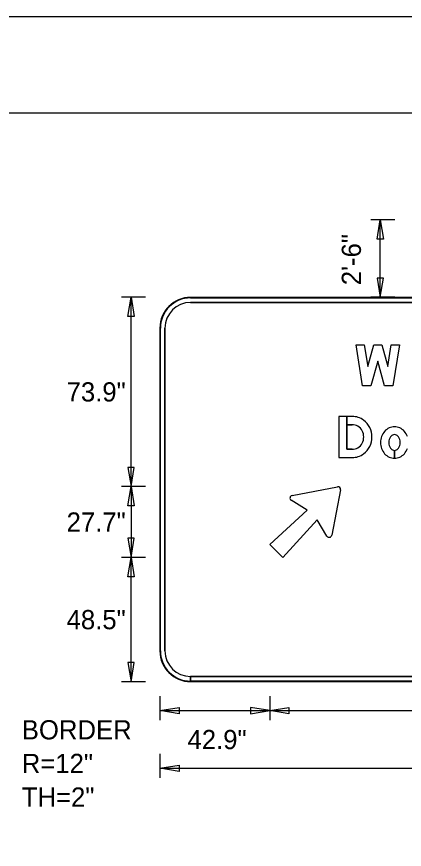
# Model space of a CAD drawing. Extents: x 1806251 to 1809821, y 414895 to 422886.
# Drawn here: x 1809675.716 to 1809677.229, y 414910.318 to 414913.568 of the extents above; entities that cross this region are included whole.
import ezdxf

# ---------------------------------------------------------------- set-up
doc = ezdxf.new("R2010")
doc.units = 0
for name, color, linetype in [('GSBWFILL', 7, 'Continuous'), ('GSCOLORFILL', 7, 'Continuous'), ('GSDIMS', 7, 'Continuous'), ('GSOUTLINE', 7, 'Continuous'), ('GSSHT', 7, 'Continuous')]:
    doc.layers.add(name, color=color, linetype=linetype)

msp = doc.modelspace()

# ---------------------------------------------------------------- linework, layer by layer
at = {"layer": 'GSBWFILL'}
for p, q in [((1809678.795, 414912.4725), (1809676.395, 414912.4725)), ((1809676.395, 414912.4525), (1809678.795, 414912.4525)), ((1809676.275, 414912.3525), (1809676.275, 414911.0925)), ((1809676.295, 414911.0925), (1809676.295, 414912.3525)), ((1809677.0256, 414911.8795), (1809677.0051, 414911.8795)), ((1809677.1909, 414911.8751), (1809677.1909, 414911.8443)), ((1809677.191, 414911.8443), (1809677.191, 414911.8751)), ((1809676.395, 414910.9725), (1809676.395, 414910.9925)), ((1809678.795, 414910.9925), (1809676.3952, 414910.9925)), ((1809676.3952, 414910.9925), (1809676.3952, 414910.9725)), ((1809676.3952, 414910.9725), (1809678.795, 414910.9725))]:
    msp.add_line(p, q, dxfattribs=at)
msp.add_lwpolyline([(1809677.1255, 414912.2235), (1809677.0991, 414912.1275), (1809677.0661, 414912.1275), (1809677.0407, 414912.2875), (1809677.0731, 414912.2875), (1809677.0865, 414912.2027), (1809677.1099, 414912.2875), (1809677.141, 414912.2875), (1809677.1644, 414912.2027), (1809677.1778, 414912.2875), (1809677.2103, 414912.2875), (1809677.1848, 414912.1275), (1809677.1519, 414912.1275)], close=True, dxfattribs=at)
for points in [[(1809677.0051, 414911.8795), (1809677.0051, 414912.0075), (1809676.9733, 414912.0075), (1809676.9733, 414911.8475), (1809677.0256, 414911.8475)], [(1809677.0256, 414912.0075), (1809677.0051, 414912.0075), (1809677.0051, 414911.9755), (1809677.0256, 414911.9755)], [(1809676.791, 414911.6987), (1809676.9685, 414911.7332)], [(1809676.9802, 414911.7214), (1809676.9458, 414911.5439)], [(1809676.9274, 414911.5406), (1809676.8888, 414911.6037), (1809676.755, 414911.4576), (1809676.7046, 414911.5079), (1809676.8507, 414911.6417), (1809676.7876, 414911.6804)]]:
    msp.add_lwpolyline(points, dxfattribs=at)
for centre, radius, start, end in [((1809676.395, 414912.3525), 0.12, 90, 180), ((1809676.395, 414912.3525), 0.1, 90, 180), ((1809676.9704, 414911.7234), 0.01, 349.0223, 100.9777), ((1809676.7929, 414911.6889), 0.01, 100.9777, 238.5155), ((1809676.936, 414911.5458), 0.01, 211.4845, 349.0223), ((1809676.395, 414911.0925), 0.12, 180, 270), ((1809676.395, 414911.0925), 0.1, 180, 270)]:
    msp.add_arc(centre, radius, start, end, dxfattribs=at)
for centre, major_axis, ratio, start_param, end_param in [((1809677.0277, 414911.9375), (0, 0.07), 0.992009, 5.621793, 6.313477), ((1809677.0263, 414911.9322), (0, 0.0433), 0.992009, 5.75224, 6.301036), ((1809677.0234, 414911.9287), (0, 0.0478), 0.992009, 4.686283, 5.735161), ((1809677.0239, 414911.9283), (0, 0.0797), 0.992009, 4.702399, 5.655315), ((1809677.194, 414911.9128), (0, 0.0554), 0.999994, 0.438571, 0.847388), ((1809677.1909, 414911.9193), (0, 0.0482), 0.999994, 0, 0.438571), ((1809677.1909, 414911.9193), (0, 0.0482), 0.999994, 5.844614, 6.283185), ((1809677.1879, 414911.9128), (0, 0.0554), 0.999994, 5.435798, 5.844614), ((1809677.1987, 414911.9086), (0, 0.0617), 0.999994, 0.847388, 1.220117), ((1809677.1949, 414911.9133), (0, 0.0244), 0.999994, 0.517724, 0.942), ((1809677.1909, 414911.9202), (0, 0.0165), 0.999994, 0, 0.517724), ((1809677.1909, 414911.9202), (0, 0.0165), 0.999994, 5.765461, 6.283185), ((1809677.187, 414911.9133), (0, 0.0244), 0.999994, 5.341185, 5.765461), ((1809677.1832, 414911.9086), (0, 0.0617), 0.999994, 5.063069, 5.435798), ((1809677.0234, 414911.9263), (0, 0.0478), 0.992009, 3.689617, 4.738495), ((1809677.0239, 414911.9267), (0, 0.0797), 0.992009, 3.769463, 4.722379), ((1809677.2062, 414911.9059), (0, 0.0696), 0.999994, 1.220117, 1.570796), ((1809677.2062, 414911.9059), (0, 0.0696), 0.999994, 1.570796, 1.921476), ((1809677.2108, 414911.9059), (0, 0.0422), 0.999994, 1.278197, 1.570796), ((1809677.2108, 414911.9059), (0, 0.0422), 0.999994, 1.570796, 1.863396), ((1809677.201, 414911.9088), (0, 0.032), 0.999994, 0.942, 1.278197), ((1809677.1809, 414911.9088), (0, 0.032), 0.999994, 5.004989, 5.341185), ((1809677.1711, 414911.9059), (0, 0.0422), 0.999994, 4.712389, 5.004989), ((1809677.1711, 414911.9059), (0, 0.0422), 0.999994, 4.419789, 4.712389), ((1809677.0263, 414911.9228), (0, 0.0433), 0.992009, 3.123742, 3.672538), ((1809677.1987, 414911.9032), (0, 0.0617), 0.999994, 1.921476, 2.294205), ((1809677.201, 414911.903), (0, 0.032), 0.999994, 1.863396, 2.199593), ((1809677.1949, 414911.8985), (0, 0.0244), 0.999994, 2.199593, 2.623869), ((1809677.1909, 414911.8916), (0, 0.0165), 0.999994, 2.623869, 3.141593), ((1809677.1909, 414911.8916), (0, 0.0165), 0.999994, 3.142077, 3.659317), ((1809677.187, 414911.8985), (0, 0.0244), 0.999994, 3.659317, 4.083593), ((1809677.1809, 414911.903), (0, 0.032), 0.999994, 4.083593, 4.419789), ((1809677.1832, 414911.9032), (0, 0.0617), 0.999994, 3.98898, 4.361709), ((1809677.0277, 414911.9175), (0, 0.07), 0.992009, 3.111301, 3.802985), ((1809677.194, 414911.899), (0, 0.0554), 0.999994, 2.294205, 2.703022), ((1809677.1909, 414911.8925), (0, 0.0482), 0.999994, 2.703022, 3.141593), ((1809677.1909, 414911.8925), (0, 0.0482), 0.999994, 3.141759, 3.580164), ((1809677.1879, 414911.899), (0, 0.0554), 0.999994, 3.580164, 3.98898)]:
    msp.add_ellipse(centre, major_axis=major_axis, ratio=ratio, start_param=start_param, end_param=end_param, dxfattribs=at)
at = {"layer": 'GSCOLORFILL'}
for p, q in [((1809678.795, 414912.4725), (1809676.395, 414912.4725)), ((1809678.795, 414912.4725), (1809676.395, 414912.4725)), ((1809678.795, 414912.4725), (1809676.395, 414912.4725)), ((1809676.395, 414912.4705), (1809678.795, 414912.4705)), ((1809676.395, 414912.4525), (1809678.795, 414912.4525)), ((1809676.275, 414912.3525), (1809676.275, 414911.0925)), ((1809676.275, 414912.3525), (1809676.275, 414911.0925)), ((1809676.275, 414912.3525), (1809676.275, 414911.0925)), ((1809676.277, 414911.0925), (1809676.277, 414912.3525)), ((1809676.295, 414911.0925), (1809676.295, 414912.3525)), ((1809677.0256, 414911.8795), (1809677.0051, 414911.8795)), ((1809677.1909, 414911.8751), (1809677.1909, 414911.8443)), ((1809677.191, 414911.8443), (1809677.191, 414911.8751)), ((1809676.395, 414910.9725), (1809676.395, 414910.9925)), ((1809678.795, 414910.9925), (1809676.3952, 414910.9925)), ((1809676.3952, 414910.9925), (1809676.3952, 414910.9725)), ((1809676.395, 414910.9725), (1809676.395, 414910.9745)), ((1809678.795, 414910.9745), (1809676.395, 414910.9745)), ((1809676.395, 414910.9745), (1809676.395, 414910.9725)), ((1809676.395, 414910.9725), (1809678.795, 414910.9725)), ((1809676.395, 414910.9725), (1809678.795, 414910.9725)), ((1809676.3952, 414910.9725), (1809678.795, 414910.9725))]:
    msp.add_line(p, q, dxfattribs=at)
msp.add_lwpolyline([(1809677.1255, 414912.2235), (1809677.0991, 414912.1275), (1809677.0661, 414912.1275), (1809677.0407, 414912.2875), (1809677.0731, 414912.2875), (1809677.0865, 414912.2027), (1809677.1099, 414912.2875), (1809677.141, 414912.2875), (1809677.1644, 414912.2027), (1809677.1778, 414912.2875), (1809677.2103, 414912.2875), (1809677.1848, 414912.1275), (1809677.1519, 414912.1275)], close=True, dxfattribs=at)
for points in [[(1809677.0051, 414911.8795), (1809677.0051, 414912.0075), (1809676.9733, 414912.0075), (1809676.9733, 414911.8475), (1809677.0256, 414911.8475)], [(1809677.0256, 414912.0075), (1809677.0051, 414912.0075), (1809677.0051, 414911.9755), (1809677.0256, 414911.9755)], [(1809676.791, 414911.6987), (1809676.9685, 414911.7332)], [(1809676.9802, 414911.7214), (1809676.9458, 414911.5439)], [(1809676.9274, 414911.5406), (1809676.8888, 414911.6037), (1809676.755, 414911.4576), (1809676.7046, 414911.5079), (1809676.8507, 414911.6417), (1809676.7876, 414911.6804)]]:
    msp.add_lwpolyline(points, dxfattribs=at)
for centre, radius, start, end in [((1809676.395, 414912.3525), 0.12, 90, 180), ((1809676.395, 414912.3525), 0.12, 90, 180), ((1809676.395, 414912.3525), 0.12, 90, 180), ((1809676.395, 414912.3525), 0.118, 90, 180), ((1809676.395, 414912.3525), 0.1, 90, 180), ((1809676.9704, 414911.7234), 0.01, 349.0223, 100.9777), ((1809676.7929, 414911.6889), 0.01, 100.9777, 238.5155), ((1809676.936, 414911.5458), 0.01, 211.4845, 349.0223), ((1809676.395, 414911.0925), 0.12, 180, 270), ((1809676.395, 414911.0925), 0.12, 180, 270), ((1809676.395, 414911.0925), 0.12, 180, 270), ((1809676.395, 414911.0925), 0.118, 180, 270), ((1809676.395, 414911.0925), 0.1, 180, 270)]:
    msp.add_arc(centre, radius, start, end, dxfattribs=at)
for centre, major_axis, ratio, start_param, end_param in [((1809677.0277, 414911.9375), (0, 0.07), 0.992009, 5.621793, 6.313477), ((1809677.0263, 414911.9322), (0, 0.0433), 0.992009, 5.75224, 6.301036), ((1809677.0234, 414911.9287), (0, 0.0478), 0.992009, 4.686283, 5.735161), ((1809677.0239, 414911.9283), (0, 0.0797), 0.992009, 4.702399, 5.655315), ((1809677.194, 414911.9128), (0, 0.0554), 0.999994, 0.438571, 0.847388), ((1809677.1909, 414911.9193), (0, 0.0482), 0.999994, 0, 0.438571), ((1809677.1909, 414911.9193), (0, 0.0482), 0.999994, 5.844614, 6.283185), ((1809677.1879, 414911.9128), (0, 0.0554), 0.999994, 5.435798, 5.844614), ((1809677.1987, 414911.9086), (0, 0.0617), 0.999994, 0.847388, 1.220117), ((1809677.1949, 414911.9133), (0, 0.0244), 0.999994, 0.517724, 0.942), ((1809677.1909, 414911.9202), (0, 0.0165), 0.999994, 0, 0.517724), ((1809677.1909, 414911.9202), (0, 0.0165), 0.999994, 5.765461, 6.283185), ((1809677.187, 414911.9133), (0, 0.0244), 0.999994, 5.341185, 5.765461), ((1809677.1832, 414911.9086), (0, 0.0617), 0.999994, 5.063069, 5.435798), ((1809677.0234, 414911.9263), (0, 0.0478), 0.992009, 3.689617, 4.738495), ((1809677.0239, 414911.9267), (0, 0.0797), 0.992009, 3.769463, 4.722379), ((1809677.2062, 414911.9059), (0, 0.0696), 0.999994, 1.220117, 1.570796), ((1809677.2062, 414911.9059), (0, 0.0696), 0.999994, 1.570796, 1.921476), ((1809677.2108, 414911.9059), (0, 0.0422), 0.999994, 1.278197, 1.570796), ((1809677.2108, 414911.9059), (0, 0.0422), 0.999994, 1.570796, 1.863396), ((1809677.201, 414911.9088), (0, 0.032), 0.999994, 0.942, 1.278197), ((1809677.1809, 414911.9088), (0, 0.032), 0.999994, 5.004989, 5.341185), ((1809677.1711, 414911.9059), (0, 0.0422), 0.999994, 4.712389, 5.004989), ((1809677.1711, 414911.9059), (0, 0.0422), 0.999994, 4.419789, 4.712389), ((1809677.0263, 414911.9228), (0, 0.0433), 0.992009, 3.123742, 3.672538), ((1809677.1987, 414911.9032), (0, 0.0617), 0.999994, 1.921476, 2.294205), ((1809677.201, 414911.903), (0, 0.032), 0.999994, 1.863396, 2.199593), ((1809677.1949, 414911.8985), (0, 0.0244), 0.999994, 2.199593, 2.623869), ((1809677.1909, 414911.8916), (0, 0.0165), 0.999994, 2.623869, 3.141593), ((1809677.1909, 414911.8916), (0, 0.0165), 0.999994, 3.142077, 3.659317), ((1809677.187, 414911.8985), (0, 0.0244), 0.999994, 3.659317, 4.083593), ((1809677.1809, 414911.903), (0, 0.032), 0.999994, 4.083593, 4.419789), ((1809677.1832, 414911.9032), (0, 0.0617), 0.999994, 3.98898, 4.361709), ((1809677.0277, 414911.9175), (0, 0.07), 0.992009, 3.111301, 3.802985), ((1809677.194, 414911.899), (0, 0.0554), 0.999994, 2.294205, 2.703022), ((1809677.1909, 414911.8925), (0, 0.0482), 0.999994, 2.703022, 3.141593), ((1809677.1909, 414911.8925), (0, 0.0482), 0.999994, 3.141759, 3.580164), ((1809677.1879, 414911.899), (0, 0.0554), 0.999994, 3.580164, 3.98898)]:
    msp.add_ellipse(centre, major_axis=major_axis, ratio=ratio, start_param=start_param, end_param=end_param, dxfattribs=at)
at = {"layer": 'GSDIMS'}
for p, q in [((1809677.1917, 414912.775), (1809677.098, 414912.775)), ((1809677.1355, 414912.473), (1809677.1355, 414912.775)), ((1809676.2188, 414912.473), (1809676.125, 414912.473)), ((1809676.1625, 414911.734), (1809676.1625, 414912.473)), ((1809677.1917, 414912.473), (1809677.098, 414912.473)), ((1809676.2188, 414911.734), (1809676.125, 414911.734)), ((1809676.2188, 414911.734), (1809676.125, 414911.734)), ((1809676.1625, 414911.734), (1809676.1625, 414911.457)), ((1809676.2188, 414911.457), (1809676.125, 414911.457)), ((1809676.2188, 414911.457), (1809676.125, 414911.457)), ((1809676.1625, 414910.972), (1809676.1625, 414911.457)), ((1809676.2188, 414910.972), (1809676.125, 414910.972)), ((1809676.275, 414910.9157), (1809676.275, 414910.822)), ((1809676.704, 414910.9157), (1809676.704, 414910.822)), ((1809676.704, 414910.9157), (1809676.704, 414910.822)), ((1809676.275, 414910.8595), (1809676.704, 414910.8595)), ((1809676.704, 414910.8595), (1809678.855, 414910.8595)), ((1809676.275, 414910.6908), (1809676.275, 414910.597)), ((1809676.275, 414910.6345), (1809678.915, 414910.6345))]:
    msp.add_line(p, q, dxfattribs=at)
for points in [[(1809677.1355, 414912.775), (1809677.148, 414912.7), (1809677.123, 414912.7)], [(1809677.1355, 414912.473), (1809677.148, 414912.548), (1809677.123, 414912.548)], [(1809676.1625, 414912.473), (1809676.175, 414912.398), (1809676.15, 414912.398)], [(1809676.1625, 414911.734), (1809676.175, 414911.809), (1809676.15, 414911.809)], [(1809676.1625, 414911.734), (1809676.175, 414911.659), (1809676.15, 414911.659)], [(1809676.1625, 414911.457), (1809676.175, 414911.532), (1809676.15, 414911.532)], [(1809676.1625, 414911.457), (1809676.175, 414911.382), (1809676.15, 414911.382)], [(1809676.1625, 414910.972), (1809676.175, 414911.047), (1809676.15, 414911.047)], [(1809676.275, 414910.8595), (1809676.35, 414910.872), (1809676.35, 414910.847)], [(1809676.704, 414910.8595), (1809676.629, 414910.872), (1809676.629, 414910.847)], [(1809676.704, 414910.8595), (1809676.779, 414910.872), (1809676.779, 414910.847)], [(1809676.275, 414910.6345), (1809676.35, 414910.647), (1809676.35, 414910.622)]]:
    msp.add_lwpolyline(points, close=True, dxfattribs=at)
at = {"layer": 'GSOUTLINE'}
for p, q in [((1809678.795, 414912.4725), (1809676.395, 414912.4725)), ((1809678.795, 414912.4525), (1809676.395, 414912.4525)), ((1809676.275, 414912.3525), (1809676.275, 414911.0925)), ((1809676.295, 414912.3525), (1809676.295, 414911.0925)), ((1809677.0256, 414911.8795), (1809677.0256, 414911.8795)), ((1809677.0256, 414911.8475), (1809677.0256, 414911.8475)), ((1809676.395, 414910.9925), (1809678.795, 414910.9925)), ((1809676.395, 414910.9725), (1809678.795, 414910.9725))]:
    msp.add_line(p, q, dxfattribs=at)
msp.add_lwpolyline([(1809677.1255, 414912.2235), (1809677.0991, 414912.1275), (1809677.0661, 414912.1275), (1809677.0407, 414912.2875), (1809677.0731, 414912.2875), (1809677.0865, 414912.2027), (1809677.1099, 414912.2875), (1809677.141, 414912.2875), (1809677.1644, 414912.2027), (1809677.1778, 414912.2875), (1809677.2103, 414912.2875), (1809677.1848, 414912.1275), (1809677.1519, 414912.1275)], close=True, dxfattribs=at)
for points in [[(1809677.0256, 414912.0075), (1809676.9733, 414912.0075), (1809676.9733, 414911.8475), (1809677.0256, 414911.8475)], [(1809677.0256, 414911.9755), (1809677.0051, 414911.9755), (1809677.0051, 414911.8795), (1809677.0256, 414911.8795)], [(1809676.791, 414911.6987), (1809676.9685, 414911.7332)], [(1809676.9802, 414911.7214), (1809676.9458, 414911.5439)], [(1809676.9274, 414911.5406), (1809676.8888, 414911.6037), (1809676.755, 414911.4576), (1809676.7046, 414911.5079), (1809676.8507, 414911.6417), (1809676.7876, 414911.6804)]]:
    msp.add_lwpolyline(points, dxfattribs=at)
for centre, radius, start, end in [((1809676.395, 414912.3525), 0.12, 90, 180), ((1809676.395, 414912.3525), 0.1, 90, 180), ((1809676.9704, 414911.7234), 0.01, 349.0223, 100.9777), ((1809676.7929, 414911.6889), 0.01, 100.9777, 238.5155), ((1809676.936, 414911.5458), 0.01, 211.4845, 349.0223), ((1809676.395, 414911.0925), 0.12, 180, 270), ((1809676.395, 414911.0925), 0.1, 180, 270)]:
    msp.add_arc(centre, radius, start, end, dxfattribs=at)
for centre, major_axis, ratio, start_param, end_param in [((1809677.0277, 414911.9375), (0, 0.07), 0.992009, 5.621793, 6.313477), ((1809677.0263, 414911.9322), (0, 0.0433), 0.992009, 5.75224, 6.301036), ((1809677.0234, 414911.9287), (0, 0.0478), 0.992009, 4.686283, 5.735161), ((1809677.0239, 414911.9283), (0, 0.0797), 0.992009, 4.702399, 5.655315), ((1809677.194, 414911.9128), (0, 0.0554), 0.999994, 0.438571, 0.847388), ((1809677.1909, 414911.9193), (0, 0.0482), 0.999994, 0, 0.438571), ((1809677.1909, 414911.9193), (0, 0.0482), 0.999994, 5.844614, 6.283185), ((1809677.1879, 414911.9128), (0, 0.0554), 0.999994, 5.435798, 5.844614), ((1809677.1987, 414911.9086), (0, 0.0617), 0.999994, 0.847388, 1.220117), ((1809677.1949, 414911.9133), (0, 0.0244), 0.999994, 0.517724, 0.942), ((1809677.1909, 414911.9202), (0, 0.0165), 0.999994, 0, 0.517724), ((1809677.1909, 414911.9202), (0, 0.0165), 0.999994, 5.765461, 6.283185), ((1809677.187, 414911.9133), (0, 0.0244), 0.999994, 5.341185, 5.765461), ((1809677.1832, 414911.9086), (0, 0.0617), 0.999994, 5.063069, 5.435798), ((1809677.0234, 414911.9263), (0, 0.0478), 0.992009, 3.689617, 4.738495), ((1809677.0239, 414911.9267), (0, 0.0797), 0.992009, 3.769463, 4.722379), ((1809677.2062, 414911.9059), (0, 0.0696), 0.999994, 1.220117, 1.570796), ((1809677.2062, 414911.9059), (0, 0.0696), 0.999994, 1.570796, 1.921476), ((1809677.2108, 414911.9059), (0, 0.0422), 0.999994, 1.278197, 1.570796), ((1809677.2108, 414911.9059), (0, 0.0422), 0.999994, 1.570796, 1.863396), ((1809677.201, 414911.9088), (0, 0.032), 0.999994, 0.942, 1.278197), ((1809677.1809, 414911.9088), (0, 0.032), 0.999994, 5.004989, 5.341185), ((1809677.1711, 414911.9059), (0, 0.0422), 0.999994, 4.712389, 5.004989), ((1809677.1711, 414911.9059), (0, 0.0422), 0.999994, 4.419789, 4.712389), ((1809677.0263, 414911.9228), (0, 0.0433), 0.992009, 3.123742, 3.672538), ((1809677.1987, 414911.9032), (0, 0.0617), 0.999994, 1.921476, 2.294205), ((1809677.201, 414911.903), (0, 0.032), 0.999994, 1.863396, 2.199593), ((1809677.1949, 414911.8985), (0, 0.0244), 0.999994, 2.199593, 2.623869), ((1809677.1909, 414911.8916), (0, 0.0165), 0.999994, 2.623869, 3.141593), ((1809677.1909, 414911.8916), (0, 0.0165), 0.999994, 3.141593, 3.659317), ((1809677.187, 414911.8985), (0, 0.0244), 0.999994, 3.659317, 4.083593), ((1809677.1809, 414911.903), (0, 0.032), 0.999994, 4.083593, 4.419789), ((1809677.1832, 414911.9032), (0, 0.0617), 0.999994, 3.98898, 4.361709), ((1809677.0277, 414911.9175), (0, 0.07), 0.992009, 3.111301, 3.802985), ((1809677.194, 414911.899), (0, 0.0554), 0.999994, 2.294205, 2.703022), ((1809677.1909, 414911.8925), (0, 0.0482), 0.999994, 2.703022, 3.141593), ((1809677.1909, 414911.8925), (0, 0.0482), 0.999994, 3.141593, 3.580164), ((1809677.1879, 414911.899), (0, 0.0554), 0.999994, 3.580164, 3.98898)]:
    msp.add_ellipse(centre, major_axis=major_axis, ratio=ratio, start_param=start_param, end_param=end_param, dxfattribs=at)
at = {"layer": 'GSSHT'}
msp.add_line((1809672.1348, 414913.5682), (1809684.889, 414913.5682), dxfattribs=at)
msp.add_lwpolyline([(1809672.6339, 414913.1931), (1809684.638, 414913.1931), (1809684.638, 414905.6894), (1809672.6339, 414905.6894)], close=True, dxfattribs=at)

# ---------------------------------------------------------------- texts
at = {"layer": 'GSDIMS'}
msp.add_text('2\'-6"', height=0.075, rotation=90, dxfattribs=at).set_placement((1809677.06, 414912.52))
for s, p in [('73.9"', (1809675.911, 414912.066)), ('27.7"', (1809675.911, 414911.558)), ('48.5"', (1809675.911, 414911.177)), ('BORDER', (1809675.736, 414910.747)), ('42.9"', (1809676.383, 414910.709)), ('R=12"', (1809675.736, 414910.6157)), ('TH=2"', (1809675.736, 414910.4845))]:
    msp.add_text(s, height=0.075, dxfattribs=at).set_placement(p)

doc.saveas('drawing.dxf')
